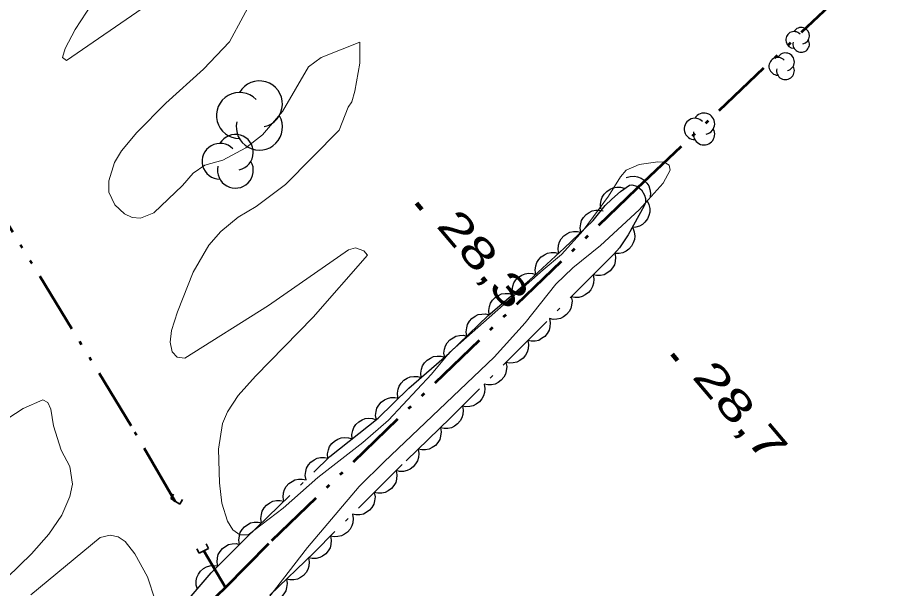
# Model space of a CAD drawing. Extents: x 386081 to 389416, y 5130568 to 5134082.
# Drawn here: x 388387.8 to 388473.7, y 5131667.7 to 5131723.2 of the extents above; entities that cross this region are included whole.
import ezdxf

# ---------------------------------------------------------------- set-up
doc = ezdxf.new("R2010")
doc.units = 0
doc.header["$LTSCALE"] = 1.2
doc.linetypes.add('DASH_DOUBLE_DOT', pattern=[9.2, 5, -1.2, 0.3, -1.2, 0.3, -1.2])
doc.linetypes.add('DOT_DASHED', pattern=[7.7, 5, -1.2, 0.3, -1.2])
for name, color, linetype, lineweight in [('2', 7, 'Continuous', 13), ('26', 7, 'Continuous', 35), ('3', 7, 'Continuous', 140), ('4', 7, 'DASH_DOUBLE_DOT', 53), ('44', 7, 'Continuous', 25)]:
    doc.layers.add(name, color=color, linetype=linetype, lineweight=lineweight)

msp = doc.modelspace()

# ---------------------------------------------------------------- linework, layer by layer
at = {"layer": '2'}
for points in [[(388413.5, 5131714.05), (388411.56, 5131711.78), (388409.95, 5131710.54), (388407.69, 5131709.34), (388405.94, 5131708.86), (388404.83, 5131708.08), (388403.8, 5131706.88), (388401, 5131704.2), (388399.71, 5131703.69), (388398.89, 5131703.76), (388398.16, 5131704.12), (388397.2, 5131704.99), (388396.62, 5131706.22), (388396.61, 5131707.32), (388397.16, 5131709.12), (388397.87, 5131710.25), (388399.34, 5131712.01), (388402.17, 5131714.88), (388405.84, 5131718.18), (388408.34, 5131720.83), (388411.01, 5131725.79)], [(388400.38, 5131724.42), (388392.51, 5131719.01), (388392.11, 5131719.3), (388392.38, 5131720.18), (388393.36, 5131722.05), (388394.99, 5131724.55)], [(388409.18, 5131662.95), (388415.94, 5131671.65), (388420.96, 5131677.59), (388423.38, 5131680), (388434.08, 5131690.17), (388437.1, 5131693.51), (388440.08, 5131697.26), (388441.74, 5131698.87), (388444.41, 5131701.03), (388448.19, 5131704.51), (388450.52, 5131707.09), (388451.19, 5131708.36), (388451.09, 5131708.86), (388450.61, 5131709.15), (388449.98, 5131709.18), (388448.17, 5131708.9), (388446.9, 5131708.37), (388446.35, 5131707.72), (388445.2, 5131705.84), (388442.74, 5131702.48), (388440.63, 5131700.16), (388438.85, 5131698.68), (388429.73, 5131690.63), (388427.98, 5131688.51), (388423.81, 5131684.04), (388421.31, 5131681.87), (388416.94, 5131678.48), (388413.57, 5131675.48), (388410.16, 5131672.91), (388409.35, 5131672.9), (388408.67, 5131673.37), (388408.17, 5131674.22), (388407.61, 5131675.97), (388407.37, 5131677.97), (388407.3, 5131681.23), (388407.67, 5131683.72), (388408.16, 5131684.86), (388409.18, 5131686.44), (388410.89, 5131688.33), (388416.5, 5131694.05), (388421.76, 5131700.08), (388421.42, 5131700.51), (388420.61, 5131700.82), (388419.93, 5131700.61), (388412.14, 5131695.21), (388404.01, 5131690.07), (388403.25, 5131690.17), (388402.77, 5131690.7), (388402.59, 5131691.63), (388402.72, 5131692.78), (388403.29, 5131694.59), (388404.82, 5131698.44), (388406.34, 5131701.05), (388407.52, 5131702.38), (388409.19, 5131703.78), (388410.96, 5131704.84), (388413.79, 5131706.96), (388419, 5131712.25), (388419.88, 5131714.48), (388420.25, 5131715.01), (388420.55, 5131716.03), (388421.01, 5131718.75), (388421.01, 5131720.8), (388417.27, 5131719.33), (388416.02, 5131718.4), (388413.5, 5131714.05)], [(388364.5, 5131664.98), (388367.88, 5131667.78), (388373.78, 5131673.09), (388386.06, 5131683.71), (388388.29, 5131685.17), (388390.22, 5131686.01), (388390.7, 5131685.76), (388390.97, 5131685.13), (388391.24, 5131683.51), (388391.99, 5131681.13), (388392.82, 5131679.53), (388393.1, 5131677.84), (388392.84, 5131676.63), (388392.07, 5131674.82), (388390.8, 5131672.95), (388389.11, 5131671.04), (388381.98, 5131664.13)], [(388389.04, 5131667.07), (388395.79, 5131672.63), (388396.74, 5131672.86), (388397.53, 5131672.7), (388398.2, 5131672.25), (388399.14, 5131671.05), (388400.38, 5131668.82), (388401.13, 5131666.55)]]:
    msp.add_lwpolyline(points, dxfattribs=at)
at = {"layer": '26'}
for p, q in [((388402.64, 5131676.42), (388402.91, 5131676.84)), ((388403.51, 5131675.89), (388402.64, 5131676.42)), ((388403.51, 5131675.89), (388403.77, 5131676.32)), ((388406.31, 5131671.58), (388406.07, 5131672.02)), ((388405.42, 5131671.1), (388405.18, 5131671.53)), ((388406.31, 5131671.58), (388405.42, 5131671.1))]:
    msp.add_line(p, q, dxfattribs=at)
at = {"layer": '3'}
for p, q in [((388426.54, 5131705.14), (388427.05, 5131704.53)), ((388451.4, 5131690.46), (388451.91, 5131689.85))]:
    msp.add_line(p, q, dxfattribs=at)
at = {"layer": '4'}
msp.add_line((388407.96, 5131667.76), (388405.87, 5131671.34), dxfattribs=at)
for points in [[(388403.08, 5131676.15), (388398.8, 5131683.5), (388385.24, 5131705.68), (388376.19, 5131718.23), (388378.12, 5131720.75), (388380.58, 5131723.47), (388405.01, 5131746.47), (388448.58, 5131788.82), (388515.07, 5131852.58), (388524.6, 5131861.96), (388550.41, 5131886.49), (388583.66, 5131918.46), (388613.94, 5131948.36), (388649.63, 5131983.32), (388677.59, 5132010.13), (388707.98, 5132038.7), (388732.5, 5132062.17)], [(388166.37, 5131434.07), (388187.89, 5131455.22), (388215.09, 5131482.63), (388233.63, 5131500.33), (388248.39, 5131515.01), (388284.53, 5131549.57), (388295.33, 5131560.48), (388304.99, 5131569.66), (388310.14, 5131575.04), (388349.08, 5131611.42), (388363.53, 5131625.78), (388381.6, 5131642.7), (388407.96, 5131667.76), (388412.46, 5131672.34), (388447.95, 5131706.57), (388473.53, 5131730.84), (388517.2, 5131773), (388567.95, 5131821.23)]]:
    msp.add_lwpolyline(points, dxfattribs=at)
at = {"layer": '44'}
for points in [[(388446.9, 5131707.63), (388447.3, 5131707.75), (388447.71, 5131707.76), (388448.03, 5131707.72), (388448.36, 5131707.58), (388448.67, 5131707.37), (388448.92, 5131707.09), (388449.11, 5131706.83), (388449.22, 5131706.49), (388449.28, 5131706.13), (388449.25, 5131705.77)], [(388444.46, 5131704.61), (388444.41, 5131705.03), (388444.47, 5131705.43), (388444.57, 5131705.74), (388444.77, 5131706.04), (388445.02, 5131706.3), (388445.35, 5131706.51), (388445.64, 5131706.65), (388445.99, 5131706.7), (388446.36, 5131706.69), (388446.71, 5131706.6)], [(388448.95, 5131705.39), (388449.13, 5131705.02), (388449.2, 5131704.62), (388449.22, 5131704.29), (388449.13, 5131703.95), (388448.98, 5131703.61), (388448.74, 5131703.31), (388448.51, 5131703.08), (388448.2, 5131702.92), (388447.85, 5131702.8), (388447.49, 5131702.77)], [(388442.52, 5131702.32), (388442.45, 5131702.74), (388442.5, 5131703.14), (388442.58, 5131703.46), (388442.77, 5131703.76), (388443.01, 5131704.04), (388443.32, 5131704.25), (388443.61, 5131704.41), (388443.96, 5131704.47), (388444.33, 5131704.48), (388444.68, 5131704.41)], [(388447.55, 5131702.74), (388447.7, 5131702.35), (388447.74, 5131701.94), (388447.73, 5131701.61), (388447.61, 5131701.28), (388447.43, 5131700.96), (388447.17, 5131700.68), (388446.92, 5131700.47), (388446.6, 5131700.33), (388446.24, 5131700.25), (388445.88, 5131700.24)], [(388440.36, 5131700.24), (388440.29, 5131700.65), (388440.34, 5131701.06), (388440.42, 5131701.38), (388440.61, 5131701.68), (388440.85, 5131701.96), (388441.16, 5131702.17), (388441.45, 5131702.33), (388441.8, 5131702.39), (388442.17, 5131702.4), (388442.52, 5131702.32)], [(388438.13, 5131698.24), (388438.07, 5131698.65), (388438.13, 5131699.05), (388438.22, 5131699.37), (388438.41, 5131699.66), (388438.66, 5131699.94), (388438.99, 5131700.14), (388439.28, 5131700.29), (388439.63, 5131700.34), (388440, 5131700.34), (388440.35, 5131700.26)], [(388445.81, 5131700.3), (388445.89, 5131699.89), (388445.85, 5131699.48), (388445.77, 5131699.16), (388445.59, 5131698.86), (388445.35, 5131698.57), (388445.04, 5131698.35), (388444.76, 5131698.19), (388444.41, 5131698.12), (388444.04, 5131698.1), (388443.69, 5131698.17)], [(388435.87, 5131696.26), (388435.83, 5131696.67), (388435.9, 5131697.07), (388436, 5131697.39), (388436.2, 5131697.68), (388436.45, 5131697.94), (388436.78, 5131698.14), (388437.08, 5131698.28), (388437.43, 5131698.33), (388437.8, 5131698.31), (388438.15, 5131698.22)], [(388443.69, 5131698.17), (388443.77, 5131697.76), (388443.73, 5131697.36), (388443.65, 5131697.04), (388443.47, 5131696.73), (388443.24, 5131696.45), (388442.93, 5131696.23), (388442.64, 5131696.07), (388442.3, 5131695.99), (388441.93, 5131695.98), (388441.57, 5131696.05)], [(388433.6, 5131694.3), (388433.55, 5131694.71), (388433.63, 5131695.11), (388433.73, 5131695.43), (388433.93, 5131695.72), (388434.18, 5131695.98), (388434.51, 5131696.18), (388434.81, 5131696.32), (388435.16, 5131696.37), (388435.53, 5131696.35), (388435.87, 5131696.26)], [(388441.57, 5131696.05), (388441.65, 5131695.64), (388441.61, 5131695.23), (388441.53, 5131694.91), (388441.36, 5131694.61), (388441.12, 5131694.32), (388440.81, 5131694.1), (388440.52, 5131693.94), (388440.18, 5131693.87), (388439.81, 5131693.85), (388439.45, 5131693.92)], [(388431.44, 5131692.22), (388431.37, 5131692.63), (388431.42, 5131693.04), (388431.5, 5131693.36), (388431.68, 5131693.66), (388431.92, 5131693.94), (388432.24, 5131694.15), (388432.53, 5131694.31), (388432.87, 5131694.37), (388433.25, 5131694.38), (388433.6, 5131694.3)], [(388439.45, 5131693.92), (388439.53, 5131693.51), (388439.49, 5131693.11), (388439.42, 5131692.79), (388439.24, 5131692.48), (388439, 5131692.2), (388438.69, 5131691.98), (388438.41, 5131691.81), (388438.06, 5131691.74), (388437.69, 5131691.73), (388437.34, 5131691.8)], [(388429.28, 5131690.14), (388429.2, 5131690.55), (388429.25, 5131690.96), (388429.34, 5131691.28), (388429.52, 5131691.58), (388429.76, 5131691.86), (388430.08, 5131692.07), (388430.37, 5131692.23), (388430.71, 5131692.29), (388431.08, 5131692.3), (388431.44, 5131692.22)], [(388437.34, 5131691.8), (388437.42, 5131691.39), (388437.38, 5131690.98), (388437.3, 5131690.66), (388437.12, 5131690.36), (388436.89, 5131690.07), (388436.57, 5131689.85), (388436.29, 5131689.69), (388435.94, 5131689.62), (388435.57, 5131689.6), (388435.22, 5131689.67)], [(388426.99, 5131688.2), (388426.94, 5131688.62), (388427.01, 5131689.02), (388427.11, 5131689.33), (388427.31, 5131689.62), (388427.56, 5131689.89), (388427.89, 5131690.09), (388428.19, 5131690.23), (388428.54, 5131690.27), (388428.91, 5131690.26), (388429.26, 5131690.17)], [(388435.22, 5131689.67), (388435.3, 5131689.26), (388435.26, 5131688.86), (388435.18, 5131688.53), (388435.01, 5131688.23), (388434.77, 5131687.95), (388434.46, 5131687.72), (388434.17, 5131687.56), (388433.83, 5131687.49), (388433.46, 5131687.48), (388433.1, 5131687.55)], [(388424.72, 5131686.24), (388424.67, 5131686.66), (388424.74, 5131687.06), (388424.84, 5131687.37), (388425.04, 5131687.66), (388425.3, 5131687.93), (388425.62, 5131688.12), (388425.92, 5131688.26), (388426.27, 5131688.31), (388426.64, 5131688.3), (388426.99, 5131688.2)], [(388433.1, 5131687.55), (388433.18, 5131687.14), (388433.14, 5131686.73), (388433.06, 5131686.41), (388432.89, 5131686.11), (388432.65, 5131685.82), (388432.34, 5131685.6), (388432.05, 5131685.44), (388431.71, 5131685.37), (388431.34, 5131685.35), (388430.99, 5131685.42)], [(388422.63, 5131684.08), (388422.56, 5131684.49), (388422.6, 5131684.89), (388422.69, 5131685.21), (388422.87, 5131685.51), (388423.11, 5131685.79), (388423.42, 5131686.01), (388423.71, 5131686.17), (388424.05, 5131686.24), (388424.42, 5131686.25), (388424.78, 5131686.18)], [(388430.99, 5131685.42), (388431.07, 5131685.01), (388431.02, 5131684.61), (388430.95, 5131684.28), (388430.77, 5131683.98), (388430.53, 5131683.7), (388430.22, 5131683.47), (388429.94, 5131683.31), (388429.59, 5131683.24), (388429.22, 5131683.23), (388428.87, 5131683.29)], [(388420.27, 5131682.23), (388420.24, 5131682.64), (388420.33, 5131683.04), (388420.44, 5131683.35), (388420.65, 5131683.63), (388420.92, 5131683.89), (388421.25, 5131684.07), (388421.55, 5131684.2), (388421.9, 5131684.23), (388422.27, 5131684.2), (388422.62, 5131684.09)], [(388428.85, 5131683.31), (388428.92, 5131682.9), (388428.87, 5131682.5), (388428.79, 5131682.18), (388428.61, 5131681.88), (388428.37, 5131681.6), (388428.05, 5131681.38), (388427.76, 5131681.23), (388427.42, 5131681.16), (388427.05, 5131681.15), (388426.7, 5131681.23)], [(388417.92, 5131680.36), (388417.89, 5131680.78), (388417.98, 5131681.17), (388418.09, 5131681.48), (388418.3, 5131681.77), (388418.57, 5131682.02), (388418.9, 5131682.2), (388419.21, 5131682.33), (388419.56, 5131682.36), (388419.93, 5131682.33), (388420.27, 5131682.23)], [(388426.7, 5131681.23), (388426.77, 5131680.81), (388426.72, 5131680.41), (388426.64, 5131680.09), (388426.45, 5131679.79), (388426.21, 5131679.51), (388425.9, 5131679.29), (388425.61, 5131679.14), (388425.26, 5131679.07), (388424.89, 5131679.07), (388424.54, 5131679.14)], [(388415.79, 5131678.25), (388415.71, 5131678.66), (388415.76, 5131679.07), (388415.84, 5131679.39), (388416.02, 5131679.69), (388416.27, 5131679.97), (388416.58, 5131680.18), (388416.87, 5131680.34), (388417.21, 5131680.41), (388417.58, 5131680.41), (388417.94, 5131680.34)], [(388424.55, 5131679.13), (388424.63, 5131678.72), (388424.58, 5131678.32), (388424.51, 5131678), (388424.33, 5131677.69), (388424.09, 5131677.41), (388423.78, 5131677.19), (388423.49, 5131677.03), (388423.15, 5131676.96), (388422.78, 5131676.94), (388422.42, 5131677.01)], [(388413.63, 5131676.16), (388413.56, 5131676.57), (388413.61, 5131676.98), (388413.69, 5131677.3), (388413.87, 5131677.6), (388414.11, 5131677.88), (388414.43, 5131678.09), (388414.72, 5131678.25), (388415.06, 5131678.32), (388415.43, 5131678.32), (388415.79, 5131678.25)], [(388422.42, 5131677.01), (388422.5, 5131676.6), (388422.46, 5131676.2), (388422.38, 5131675.88), (388422.2, 5131675.57), (388421.97, 5131675.29), (388421.65, 5131675.07), (388421.37, 5131674.91), (388421.02, 5131674.84), (388420.65, 5131674.83), (388420.3, 5131674.9)], [(388411.48, 5131674.07), (388411.41, 5131674.48), (388411.46, 5131674.88), (388411.54, 5131675.2), (388411.72, 5131675.51), (388411.96, 5131675.79), (388412.28, 5131676), (388412.57, 5131676.16), (388412.91, 5131676.22), (388413.28, 5131676.23), (388413.63, 5131676.16)], [(388420.3, 5131674.9), (388420.38, 5131674.49), (388420.33, 5131674.08), (388420.26, 5131673.76), (388420.08, 5131673.46), (388419.84, 5131673.17), (388419.53, 5131672.95), (388419.24, 5131672.79), (388418.9, 5131672.72), (388418.53, 5131672.71), (388418.17, 5131672.78)], [(388409.33, 5131671.98), (388409.26, 5131672.39), (388409.31, 5131672.79), (388409.39, 5131673.11), (388409.57, 5131673.41), (388409.81, 5131673.69), (388410.13, 5131673.91), (388410.41, 5131674.07), (388410.76, 5131674.13), (388411.13, 5131674.14), (388411.48, 5131674.07)], [(388418.17, 5131672.78), (388418.25, 5131672.37), (388418.21, 5131671.96), (388418.13, 5131671.64), (388417.95, 5131671.34), (388417.71, 5131671.06), (388417.4, 5131670.83), (388417.12, 5131670.68), (388416.77, 5131670.61), (388416.4, 5131670.59), (388416.05, 5131670.66)], [(388407.22, 5131669.84), (388407.14, 5131670.25), (388407.18, 5131670.66), (388407.26, 5131670.98), (388407.44, 5131671.28), (388407.68, 5131671.57), (388407.99, 5131671.79), (388408.27, 5131671.95), (388408.62, 5131672.02), (388408.99, 5131672.04), (388409.34, 5131671.97)], [(388416.04, 5131670.67), (388416.11, 5131670.26), (388416.06, 5131669.85), (388415.98, 5131669.53), (388415.8, 5131669.23), (388415.55, 5131668.95), (388415.24, 5131668.74), (388414.95, 5131668.58), (388414.6, 5131668.52), (388414.23, 5131668.51), (388413.88, 5131668.58)], [(388405.23, 5131667.61), (388405.11, 5131668.01), (388405.12, 5131668.42), (388405.18, 5131668.74), (388405.33, 5131669.06), (388405.54, 5131669.36), (388405.84, 5131669.61), (388406.11, 5131669.79), (388406.44, 5131669.89), (388406.81, 5131669.93), (388407.17, 5131669.89)], [(388413.88, 5131668.58), (388413.95, 5131668.17), (388413.9, 5131667.77), (388413.82, 5131667.45), (388413.64, 5131667.15), (388413.4, 5131666.87), (388413.08, 5131666.65), (388412.79, 5131666.5), (388412.45, 5131666.43), (388412.08, 5131666.43), (388411.72, 5131666.5)]]:
    msp.add_lwpolyline(points, dxfattribs=at)
at = {"layer": '44', "linetype": 'DOT_DASHED'}
msp.add_lwpolyline([(388404.64, 5131666.92), (388406.58, 5131669.2), (388409.91, 5131672.54), (388418.11, 5131680.51), (388422.8, 5131684.24), (388425.78, 5131687.16), (388429.7, 5131690.55), (388433.51, 5131694.22), (388437.51, 5131697.67), (388440.9, 5131700.76), (388443.72, 5131703.48), (388444.88, 5131704.93), (388445.51, 5131705.54), (388446.37, 5131706.3), (388447.24, 5131706.91), (388447.46, 5131706.93), (388447.96, 5131706.79), (388448.39, 5131706.45), (388448.71, 5131705.93), (388448.79, 5131705.59), (388448.78, 5131705.23), (388448.66, 5131704.88), (388447.1, 5131702.07), (388446.25, 5131700.8), (388445.71, 5131700.2), (388429.85, 5131684.28), (388425.15, 5131679.73), (388416.58, 5131671.19), (388412.22, 5131666.98)], dxfattribs=at)
at = {"layer": '44'}
for centre, radius, start, end in [((388463.234, 5131721.028), 0.805, 44.11537, 269.80396), ((388463.234, 5131721.028), 0.805, 44.11537, 269.80396), ((388463.926, 5131721.431), 0.805, 282.26917, 149.72626), ((388463.926, 5131721.431), 0.805, 282.26917, 149.72626), ((388463.926, 5131720.626), 0.805, 166.93686, 29.62122), ((388463.926, 5131720.626), 0.805, 166.93686, 29.62122), ((388461.658, 5131718.46), 0.863, 44.11537, 269.80396), ((388461.658, 5131718.46), 0.863, 44.11537, 269.80396), ((388462.4, 5131718.891), 0.863, 282.26917, 149.72626), ((388462.4, 5131718.891), 0.863, 282.26917, 149.72626), ((388462.4, 5131718.028), 0.863, 166.93686, 29.62122), ((388462.4, 5131718.028), 0.863, 166.93686, 29.62122), ((388411.257, 5131714.793), 2.244, 282.26917, 149.72626), ((388411.257, 5131714.793), 2.244, 282.26917, 149.72626), ((388409.328, 5131713.671), 2.244, 44.11537, 269.80396), ((388409.328, 5131713.671), 2.244, 44.11537, 269.80396), ((388454.483, 5131712.881), 1.036, 282.26917, 149.72626), ((388454.483, 5131712.881), 1.036, 282.26917, 149.72626), ((388411.257, 5131712.549), 2.244, 166.93686, 29.62122), ((388411.257, 5131712.549), 2.244, 166.93686, 29.62122), ((388453.592, 5131712.364), 1.036, 44.11537, 269.80396), ((388453.592, 5131712.364), 1.036, 44.11537, 269.80396), ((388454.483, 5131711.846), 1.036, 166.93686, 29.62122), ((388454.483, 5131711.846), 1.036, 166.93686, 29.62122), ((388408.927, 5131710.09), 1.742, 282.26917, 149.72626), ((388408.927, 5131710.09), 1.742, 282.26917, 149.72626), ((388407.43, 5131709.22), 1.742, 44.11537, 269.80396), ((388407.43, 5131709.22), 1.742, 44.11537, 269.80396), ((388408.927, 5131708.349), 1.742, 166.93686, 29.62122), ((388408.927, 5131708.349), 1.742, 166.93686, 29.62122)]:
    msp.add_arc(centre, radius, start, end, dxfattribs=at)

# ---------------------------------------------------------------- texts
at = {"layer": '3'}
for s, width, p in [('28,3   ', 1.4, (388428.37, 5131702.92)), ('28,7   ', 1.45, (388453.23, 5131688.24))]:
    msp.add_text(s, height=3, rotation=310.294, dxfattribs=dict(at, width=width)).set_placement(p)

doc.saveas('drawing.dxf')
